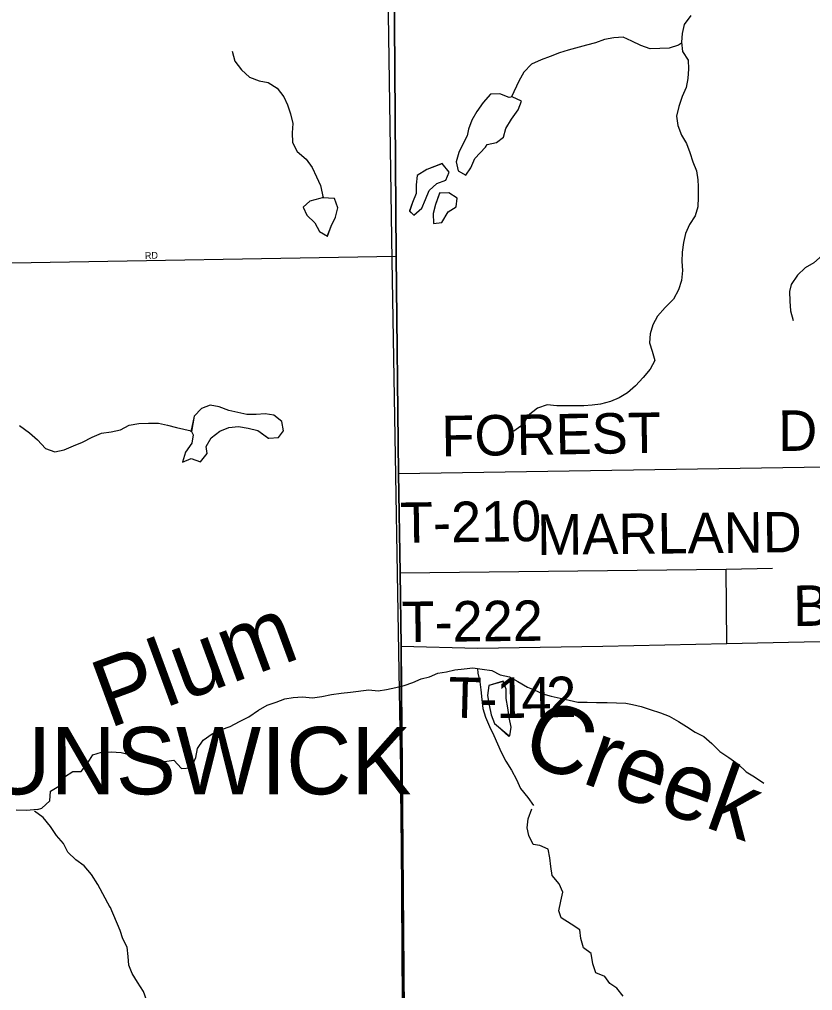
# Model space of a CAD drawing. Extents: x 1985906 to 2277390, y 930619 to 1324581.
# Drawn here: x 2162377 to 2168256, y 1183370 to 1190572 of the extents above; entities that cross this region are included whole.
import ezdxf

# ---------------------------------------------------------------- set-up
doc = ezdxf.new("R2010")
doc.units = 0
for name, color, linetype in [('GM_X_City_Street', 7, 'Continuous'), ('GM_X_City_Street_Text', 7, 'Continuous'), ('GM_X_Corporation', 7, 'Continuous'), ('GM_X_Corporation_Text', 7, 'Continuous'), ('GM_X_County_Road', 7, 'Continuous'), ('GM_X_Minor_Lake', 7, 'Continuous'), ('GM_X_Minor_River', 7, 'Continuous'), ('GM_X_Minor_River_Text', 7, 'Continuous'), ('GM_X_Township', 7, 'Continuous'), ('GM_X_Township_Road', 7, 'Continuous'), ('GM_X_Township_Road_Text', 7, 'Continuous')]:
    doc.layers.add(name, color=color, linetype=linetype)

msp = doc.modelspace()

# ---------------------------------------------------------------- linework, layer by layer
at = {"layer": 'GM_X_City_Street'}
msp.add_lwpolyline([(2160732.9, 1188752.5), (2162320.2, 1188766.7), (2165169.1, 1188815.1)], dxfattribs=at)
at = {"layer": 'GM_X_Corporation'}
msp.add_lwpolyline([(2154020.1, 1193994.5), (2158006.9, 1194141.9), (2158831.1, 1194172.4), (2159224.5, 1194187.1), (2161453.7, 1194270.4), (2161645.6, 1194276.5), (2162163.4, 1194282.6), (2162687.3, 1194296.8), (2165054.7, 1194304.8), (2165090.7, 1191939.8), (2165138, 1188786.3), (2165203.5, 1184867), (2165231, 1180493.5)], dxfattribs=at)
at = {"layer": 'GM_X_County_Road'}
msp.add_lwpolyline([(2165252.3, 1180491.4), (2165203.5, 1184867), (2165207.3, 1185923.9), (2165199.5, 1186468.8), (2165186.7, 1187204.7), (2165169.1, 1188815.1), (2165155.4, 1190893.2), (2165121.1, 1192860.3), (2165105.9, 1193377.9), (2165104.7, 1193636.7)], dxfattribs=at)
at = {"layer": 'GM_X_Minor_Lake'}
for points in [[(2166028.7, 1189997), (2166006.8, 1189992.9), (2165938.2, 1190019.8), (2165868.1, 1190016.4), (2165815.2, 1189955.3), (2165766.3, 1189888.1), (2165729.4, 1189825.2), (2165704.6, 1189758.6), (2165695.5, 1189708.2), (2165662.6, 1189645.4), (2165633.7, 1189584.6), (2165613, 1189516), (2165628.3, 1189448.1), (2165684.9, 1189417.1), (2165724, 1189471.9), (2165752.8, 1189540.7), (2165831.2, 1189624.3)], [(2166030.8, 1189997.4), (2166006.8, 1189992.9), (2165938.2, 1190019.8), (2165868.1, 1190016.4), (2165815.2, 1189955.3), (2165766.3, 1189888.1), (2165729.4, 1189825.2), (2165704.6, 1189758.6), (2165695.5, 1189708.2), (2165662.6, 1189645.4), (2165633.7, 1189584.6), (2165613, 1189516), (2165628.3, 1189448.1), (2165684.9, 1189417.1), (2165724, 1189471.9), (2165752.8, 1189540.7), (2165832, 1189625.1)], [(2165831.2, 1189624.3), (2165843, 1189644.7), (2165912.9, 1189658.1), (2165964.2, 1189699.2), (2165983.1, 1189761.7), (2166023.9, 1189830.7), (2166072.6, 1189901.9), (2166099.5, 1189964.6), (2166028.7, 1189997)], [(2165831.3, 1189624.4), (2165843, 1189644.7), (2165912.9, 1189658.1), (2165964.2, 1189699.2), (2165983.1, 1189761.7), (2166023.9, 1189830.7), (2166072.6, 1189901.9), (2166099.5, 1189964.6), (2166029.3, 1189996.8)], [(2165508.7, 1189501.5), (2165395.6, 1189457.8), (2165324.3, 1189414.3), (2165317.6, 1189346), (2165318.8, 1189279.8), (2165290, 1189215), (2165267.2, 1189148.4)], [(2165268.4, 1189151.9), (2165299.7, 1189120.9), (2165360.9, 1189172.2), (2165387.7, 1189236.9), (2165414.5, 1189303.6), (2165469.7, 1189354.8), (2165537.3, 1189380.2), (2165562.3, 1189438.8), (2165510.9, 1189502.3)], [(2165510.9, 1189502.3), (2165395.6, 1189457.8), (2165324.3, 1189414.3), (2165317.6, 1189346), (2165318.8, 1189279.8), (2165290, 1189215), (2165268.4, 1189151.9)], [(2165269.4, 1189150.8), (2165299.7, 1189120.9), (2165360.9, 1189172.2), (2165387.7, 1189236.9), (2165414.5, 1189303.6), (2165469.7, 1189354.8), (2165537.3, 1189380.2), (2165562.3, 1189438.8), (2165511, 1189502.1)], [(2164632.1, 1189250.9), (2164604.2, 1189242.4), (2164530.4, 1189224.9), (2164479.1, 1189179.8), (2164506.3, 1189120.1), (2164565.5, 1189063.1), (2164600.7, 1188999.5), (2164661.5, 1188964.5)], [(2164623, 1189248.1), (2164604.2, 1189242.4), (2164530.4, 1189224.9), (2164479.1, 1189179.8), (2164506.3, 1189120.1), (2164565.5, 1189063.1), (2164600.7, 1188999.5), (2164660.2, 1188965.2)], [(2164658.4, 1188960.6), (2164688.2, 1189037.3), (2164720.9, 1189106.1), (2164737.7, 1189174.6), (2164712.4, 1189242.4), (2164619.7, 1189248.4)], [(2164660.2, 1188965.2), (2164688.2, 1189037.3), (2164720.9, 1189106.1), (2164737.7, 1189174.6), (2164712.4, 1189242.4), (2164623, 1189248.1)], [(2165492.4, 1189286.9), (2165460.6, 1189200.1), (2165443.8, 1189131.6), (2165445.1, 1189059.4), (2165509.1, 1189066.6)], [(2165491, 1189282.9), (2165460.6, 1189200.1), (2165443.8, 1189131.6), (2165445.1, 1189059.4), (2165507.8, 1189066.4)], [(2165507.8, 1189066.4), (2165555.7, 1189145.7), (2165615.2, 1189180.9), (2165622, 1189247.3), (2165561.1, 1189286.3), (2165491, 1189282.9)], [(2165507, 1189065.1), (2165555.7, 1189145.7), (2165615.2, 1189180.9), (2165622, 1189247.3), (2165561.1, 1189286.3), (2165493.1, 1189283)], [(2164218.5, 1187465.3), (2164226.6, 1187465.4), (2164296.6, 1187470.8), (2164333.7, 1187521.6), (2164322.4, 1187589.6), (2164263.4, 1187636.7), (2164199.1, 1187647.5), (2164131.1, 1187642.2), (2164062.9, 1187643), (2163930.1, 1187672.6), (2163857.5, 1187699.3), (2163791.2, 1187712.2), (2163727.5, 1187686.9), (2163672.5, 1187629.7), (2163646.8, 1187514.1)], [(2164222.2, 1187465.3), (2164226.6, 1187465.4), (2164296.6, 1187470.8), (2164333.7, 1187521.6), (2164322.4, 1187589.6), (2164263.4, 1187636.7), (2164199.1, 1187647.5), (2164131.1, 1187642.2), (2164062.9, 1187643), (2163930.1, 1187672.6), (2163857.5, 1187699.3), (2163791.2, 1187712.2), (2163727.5, 1187686.9), (2163672.5, 1187629.7), (2163652.5, 1187516.9)], [(2163652.5, 1187516.9), (2163665, 1187491.1), (2163654.2, 1187428.7), (2163607.3, 1187361.6), (2163586.6, 1187288.9), (2163650.3, 1187316.2), (2163718.8, 1187291.4), (2163767.8, 1187352.5), (2163760.8, 1187404.6), (2163797.7, 1187469.5), (2163862.9, 1187518.8), (2163928.5, 1187546.2), (2164000.5, 1187553.5), (2164072.9, 1187540.8), (2164143.3, 1187522.1), (2164222.2, 1187465.3)], [(2163652.5, 1187516.9), (2163665, 1187491.1), (2163654.2, 1187428.7), (2163607.3, 1187361.6), (2163586.6, 1187288.9), (2163650.3, 1187316.2), (2163718.8, 1187291.4), (2163767.8, 1187352.5), (2163760.8, 1187404.6), (2163797.7, 1187469.5), (2163862.9, 1187518.8), (2163928.5, 1187546.2), (2164000.5, 1187553.5), (2164072.9, 1187540.8), (2164143.3, 1187522.1), (2164215.6, 1187470.1)], [(2165962.7, 1185663.4), (2165857.6, 1185631.6), (2165847, 1185559.1), (2165858.3, 1185487.1), (2165873.7, 1185415.2), (2165898.9, 1185351.4), (2166002.9, 1185257)], [(2165961.5, 1185663), (2165857.6, 1185631.6), (2165847, 1185559.1), (2165858.3, 1185487.1), (2165873.7, 1185415.2), (2165898.9, 1185351.4), (2166005.6, 1185260.2)], [(2166002.9, 1185257), (2166010.8, 1185259.2), (2166021.7, 1185323.6), (2166006.3, 1185395.6), (2165996.9, 1185467.6), (2165985.6, 1185535.6), (2165984.3, 1185605.9), (2165961.2, 1185667.6)], [(2166002.9, 1185257), (2166010.8, 1185259.2), (2166021.7, 1185323.6), (2166006.3, 1185395.6), (2165996.9, 1185467.6), (2165985.6, 1185535.6), (2165984.3, 1185605.9), (2165962.7, 1185663.4)]]:
    msp.add_lwpolyline(points, dxfattribs=at)
at = {"layer": 'GM_X_Minor_River'}
for points in [[(2167354, 1190600), (2167305.1, 1190534.9), (2167288.3, 1190468.3), (2167283.5, 1190404), (2167292.8, 1190334), (2167334.1, 1190268.5), (2167337.3, 1190204.4), (2167330.6, 1190134), (2167319.8, 1190067.6), (2167289.1, 1189998.8), (2167264.4, 1189926.1), (2167247.7, 1189853.5), (2167257, 1189785.5), (2167284.4, 1189713.7), (2167321.6, 1189652.2), (2167346.9, 1189584.5), (2167368.2, 1189514.6), (2167395.5, 1189448.9), (2167406.7, 1189382.9), (2167407.7, 1189332.8), (2167407.1, 1189254.5), (2167404.5, 1189182.2), (2167385.7, 1189115.6), (2167342.8, 1189050.6), (2167314, 1188983.8), (2167299.2, 1188917.3), (2167288.5, 1188844.9), (2167285.8, 1188776.6), (2167291.1, 1188708.5), (2167284.4, 1188636.1), (2167261.6, 1188567.5), (2167224.9, 1188496.6), (2167163.9, 1188435.2), (2167107, 1188369.9), (2167072.1, 1188307.1), (2167051.3, 1188240.5), (2167046.6, 1188172.2), (2167067.7, 1188112.3), (2167087.1, 1188042.5), (2167052.2, 1187977.6), (2167001.2, 1187916.5), (2166944.3, 1187855.2), (2166885.2, 1187801.9), (2166823.7, 1187764.7), (2166758.1, 1187737.4), (2166684.4, 1187717.9), (2166622.4, 1187710.7), (2166560.4, 1187705.6), (2166492.2, 1187706.3), (2166424.1, 1187705.1), (2166360, 1187705.9), (2166287.7, 1187712.5), (2166216, 1187689.1), (2166148.9, 1187633.7), (2166110.1, 1187568.8), (2166042.9, 1187519.3)], [(2167283.7, 1190396), (2167261.9, 1190381.6), (2167192.2, 1190358.2), (2167124.1, 1190356.9), (2167052, 1190353.6), (2166983.4, 1190378.4), (2166916.7, 1190409.2), (2166852.1, 1190440.1), (2166782, 1190434.8), (2166714.1, 1190423.5), (2166646.5, 1190398.2), (2166580.7, 1190380.9), (2166445.1, 1190344.3), (2166379.3, 1190325), (2166311.7, 1190297.6), (2166244.1, 1190272.3), (2166172.5, 1190238.8), (2166115.5, 1190179.6), (2166078.7, 1190112.7), (2166024.4, 1189998.4)], [(2163954.7, 1190336), (2163974.1, 1190262.1), (2164023.3, 1190198.8), (2164082.5, 1190143.7), (2164155.1, 1190115), (2164221.5, 1190104.1), (2164288.4, 1190061.2), (2164337.7, 1189998), (2164362.8, 1189938.2), (2164386.1, 1189870.4), (2164403.4, 1189800.5), (2164398.7, 1189730.2), (2164400.1, 1189658), (2164435.4, 1189592.4), (2164502.6, 1189535.5), (2164545.8, 1189474.1), (2164579.1, 1189404.5), (2164608.4, 1189340.8), (2164629.4, 1189248.3)], [(2168525.8, 1189345.8), (2168463, 1189256.1), (2168450.3, 1189187.6), (2168441.4, 1189123.2), (2168432.6, 1189062.9), (2168417.7, 1188998.4), (2168408.6, 1188948.1), (2168387.8, 1188883.4), (2168328.8, 1188824.1), (2168265.8, 1188766.8), (2168202.3, 1188729.5), (2168143.2, 1188674.2), (2168096.5, 1188605.1), (2168085.4, 1188554.7), (2168086.7, 1188482.5), (2168092.1, 1188410.4), (2168113.4, 1188338.5)], [(2162377.4, 1187559.4), (2162450.5, 1187506.6), (2162511.6, 1187453.5), (2162570.9, 1187390.4), (2162639.5, 1187365.6), (2162709.4, 1187378.9), (2162778.9, 1187410.3), (2162844.6, 1187435.6), (2162916, 1187473.1), (2162985.6, 1187502.5), (2163057.5, 1187513.9), (2163125.4, 1187527.2), (2163190.8, 1187562.5), (2163262.7, 1187575.9), (2163334.8, 1187577.2), (2163407, 1187576.6), (2163475.3, 1187563.8), (2163541.8, 1187545), (2163649.1, 1187521.1)], [(2162511.3, 1184712.9), (2162542.5, 1184723), (2162601.6, 1184776.2), (2162606.2, 1184848.6), (2162669.7, 1184885.9), (2162710.5, 1184954.9), (2162773.8, 1184994.2), (2162834, 1184993.3), (2162884.8, 1185058.5), (2162921.8, 1185117.3), (2162985.6, 1185136.6), (2163057.6, 1185139.9), (2163129.9, 1185135.3), (2163180.2, 1185122.2), (2163248.1, 1185135.5), (2163316.7, 1185110.6), (2163379.4, 1185077.7), (2163451.7, 1185069), (2163521.6, 1185078.3), (2163578.9, 1185017.2), (2163650.9, 1185022.6), (2163683.6, 1185097.4), (2163696.3, 1185165.9), (2163739.3, 1185226.9), (2163806.5, 1185274.3), (2163874.1, 1185305.7), (2163939.8, 1185329), (2164009.2, 1185366.4), (2164076.7, 1185399.7), (2164147.9, 1185449.2), (2164213.3, 1185486.6), (2164281.1, 1185507.9), (2164344.7, 1185533.2), (2164406.6, 1185542.3), (2164474.7, 1185547.6), (2164548.9, 1185541), (2164618.9, 1185550.3), (2164690.7, 1185565.7), (2164762.7, 1185575.1), (2164830.7, 1185582.4), (2164966.6, 1185600.9), (2165036.9, 1185592.2), (2165098.8, 1185603.4), (2165166.6, 1185616.7), (2165228.5, 1185631.9), (2165292.2, 1185655.2), (2165353.8, 1185680.4), (2165415.6, 1185697.6), (2165477.2, 1185722.8), (2165543.2, 1185734.1), (2165605, 1185749.3), (2165673, 1185756.6), (2165739, 1185763.8), (2165807.3, 1185753.1), (2165877.6, 1185742.3), (2165940.3, 1185711.4), (2166008.7, 1185696.6), (2166071.5, 1185661.7), (2166142.4, 1185620.8), (2166192.8, 1185599.7), (2166255.5, 1185570.8), (2166318, 1185551.9), (2166384.3, 1185539.1), (2166452.7, 1185524.3), (2166517.1, 1185509.4), (2166585.3, 1185508.7), (2166655.4, 1185506), (2166733.6, 1185505.4), (2166801.7, 1185504.7), (2166871.9, 1185500), (2166922.2, 1185490.9), (2166984.6, 1185476), (2167053.1, 1185455.2), (2167127.7, 1185430.5), (2167194.3, 1185405.6), (2167261.2, 1185364.8), (2167322, 1185327.8), (2167384.8, 1185286.8), (2167449.6, 1185253.9), (2167510.6, 1185202.9), (2167569.9, 1185141.8), (2167634.8, 1185098.8), (2167703.9, 1185047.9), (2167765, 1184992.9), (2167825.8, 1184953.9), (2167894.8, 1184907)], [(2165773.1, 1185758.4), (2165775.8, 1185724.4), (2165789, 1185660.4), (2165796.1, 1185600.3), (2165803.5, 1185528.2), (2165810.7, 1185462.1), (2165832, 1185396.3), (2165861.3, 1185328.6), (2165894.6, 1185261), (2165919.8, 1185199.3), (2165947, 1185137.6), (2165982.3, 1185072), (2166025.6, 1185004.6), (2166061, 1184935), (2166092.3, 1184867.4), (2166145.6, 1184802.2), (2166186.8, 1184742.7)], [(2162512.4, 1184712.9), (2162425.9, 1184704.3), (2162353.7, 1184707.1)], [(2162521.7, 1184712.9), (2162520.6, 1184713.2)], [(2166852.8, 1183327.7), (2166805.8, 1183387), (2166753.3, 1183422.2), (2166716.4, 1183473.6), (2166650, 1183502.5), (2166626.9, 1183568.2), (2166615.6, 1183644.2), (2166558.9, 1183687.3), (2166537.7, 1183755), (2166530.6, 1183821), (2166466, 1183862), (2166393.2, 1183908.8), (2166376.3, 1183960.6), (2166389, 1184032.9), (2166405.9, 1184099.4), (2166378.8, 1184161), (2166325.8, 1184224.2), (2166316.6, 1184290.2), (2166307.5, 1184354.1), (2166296.4, 1184418.1), (2166234, 1184445), (2166183.9, 1184452.2), (2166152.8, 1184519.7), (2166139.8, 1184575.6), (2166148.6, 1184643.9), (2166175.3, 1184716.5)], [(2163049.3, 1183984.7), (2162957.5, 1184155.2), (2162912.2, 1184230.6), (2162857.2, 1184293.7), (2162794.5, 1184338.7), (2162735.5, 1184395.8), (2162702.4, 1184461.3), (2162651.4, 1184520.6), (2162608.3, 1184585.9), (2162553.2, 1184653.1), (2162488.5, 1184700)], [(2163538, 1182714.7), (2163479.3, 1182763.8), (2163436.1, 1182831.1), (2163393.1, 1182892.5), (2163360.1, 1182954), (2163336.9, 1183021.7), (2163327.7, 1183093.7), (2163328.4, 1183165.9), (2163331.2, 1183232), (2163320, 1183302), (2163297, 1183361.7), (2163251.8, 1183431), (2163212.7, 1183496.4), (2163187.7, 1183558.1), (2163182.5, 1183622.2), (2163175.3, 1183692.2), (2163142.3, 1183753.7), (2163123.2, 1183815.5), (2163049.3, 1183991.9)]]:
    msp.add_lwpolyline(points, dxfattribs=at)
at = {"layer": 'GM_X_Township'}
for points in [[(2171016.3, 1167170.2), (2167977.1, 1167113.9), (2167756.8, 1167110.4), (2165357.7, 1167072.5), (2165310.8, 1172112), (2165283.9, 1176268.5), (2165274.1, 1177959.3), (2165260.7, 1179184.2), (2165250.5, 1180497.8), (2165207.3, 1185923.9), (2165199.5, 1186468.8), (2165186.7, 1187204.7), (2165169.1, 1188815.1), (2165155.4, 1190893.2), (2165121.1, 1192860.3), (2165105.9, 1193377.9), (2165085.8, 1194318.7), (2167773.4, 1194381.3), (2169109.9, 1194412.4)], [(2145028.4, 1193800.8), (2151106.9, 1193912.6), (2158006.9, 1194141.9), (2158831.1, 1194172.4), (2159224.5, 1194187.1), (2161453.7, 1194270.4), (2161645.6, 1194276.5), (2162163.4, 1194282.6), (2162687.3, 1194296.8), (2165085.8, 1194318.7), (2165105.9, 1193377.9), (2165121.1, 1192860.3), (2165155.4, 1190893.2), (2165169.1, 1188815.1), (2165186.7, 1187204.7), (2165199.5, 1186468.8), (2165207.3, 1185923.9), (2165250.5, 1180497.8), (2165260.7, 1179184.2), (2165274.1, 1177959.3), (2165283.9, 1176268.5), (2165310.8, 1172112), (2165357.7, 1167072.5)]]:
    msp.add_lwpolyline(points, dxfattribs=at)
at = {"layer": 'GM_X_Township_Road'}
for points in [[(2165186.7, 1187204.7), (2168510.3, 1187256.1)], [(2165199.5, 1186468.8), (2167614.4, 1186494.9), (2167958.4, 1186502)], [(2167620.9, 1185944.4), (2167614.4, 1186494.9)], [(2165207.3, 1185923.9), (2165771.2, 1185907.9), (2166701, 1185925), (2167620.9, 1185944.4), (2167846.9, 1185949.1), (2168194.8, 1185956.5), (2168402.7, 1185958.1), (2168571.5, 1185958.1)]]:
    msp.add_lwpolyline(points, dxfattribs=at)

# ---------------------------------------------------------------- texts
at = {"layer": 'GM_X_City_Street_Text'}
msp.add_text('RD', height=50, rotation=3.01098, dxfattribs=at).set_placement((2163308.3, 1188793.8))
at = {"layer": 'GM_X_Corporation_Text'}
msp.add_text('BRUNSWICK', height=500, rotation=0.00001, dxfattribs=at).set_placement((2161197, 1184825.2))
at = {"layer": 'GM_X_Minor_River_Text'}
for s, rotation, p in [('Plum', 20.22366, (2163040.5, 1185312.4)), ('Creek', 340.21908, (2166079.8, 1185077.4))]:
    msp.add_text(s, height=500.26, rotation=rotation, dxfattribs=at).set_placement(p)
at = {"layer": 'GM_X_Township_Road_Text'}
for s, rotation, p in [('FOREST', 0.92353, (2165506.9, 1187331.6)), ('DR', 0.49795, (2168002.6, 1187371.2)), ('T-210', 0.84207, (2165199.7, 1186688.6)), ('MARLAND DR', 0.61587, (2166216.2, 1186600.2)), ('BABCOCK', 0.56752, (2168113.4, 1186073.2)), ('T-222', 0.56247, (2165210.3, 1185953.7)), ('T', 358.50846, (2165553.2, 1185395.4)), ('1', 0.72967, (2165913.4, 1185390)), ('4', 1.01155, (2166099.8, 1185392.4)), ('2', 1.08249, (2166284.9, 1185395.7)), ('-', 0.27594, (2165787.6, 1185389.4))]:
    msp.add_text(s, height=300, rotation=rotation, dxfattribs=at).set_placement(p)

doc.saveas('drawing.dxf')
